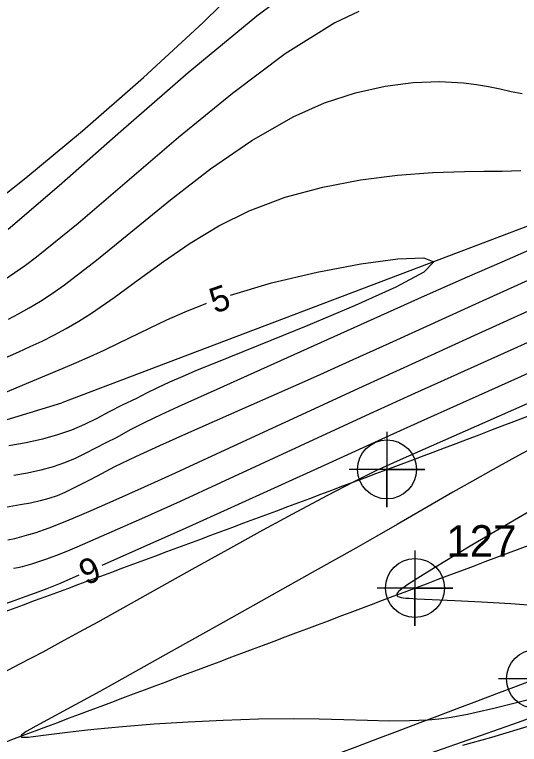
# Model space of a CAD drawing. Extents: x 2602990 to 2605851, y 618069 to 619180.
# Drawn here: x 2603846.7 to 2603886.9, y 618608.1 to 618666.1 of the extents above; entities that cross this region are included whole.
import ezdxf

# ---------------------------------------------------------------- set-up
doc = ezdxf.new("R2010")
doc.units = 0
for name, color, linetype in [('DTM Contours Major', 7, 'Continuous'), ('DTM Contours Minor', 7, 'Continuous'), ('DTM Contours Minor Text', 7, 'Continuous'), ('Exist DTM Breakline', 7, 'Continuous'), ('Exist DTM Crownline', 7, 'Continuous'), ('Exist DTM Crownline Cogo Number', 7, 'Continuous'), ('Exist DTM Crownline Cogo Point CELL', 7, 'Continuous'), ('Exist Roads EOP', 7, 'Continuous'), ('Exist Roads EOP Cogo Point CELL', 7, 'Continuous'), ('PH Exist DTM Breakline', 7, 'Continuous')]:
    doc.layers.add(name, color=color, linetype=linetype)

# ---------------------------------------------------------------- blocks, each defined once
blk = doc.blocks.new('EXIST DTM CROWNLINE COGO POINT')
at = {"layer": 'Exist DTM Crownline Cogo Point CELL'}
blk.add_lwpolyline([(0, 0.06), (0, -0.06), (0, 0), (0.06, 0), (-0.06, 0)], dxfattribs=at)
blk.add_circle((0, 0), 0.0469, dxfattribs=at)
blk = doc.blocks.new('EXIST ROADS EOP COGO POINT')
at = {"layer": 'Exist Roads EOP Cogo Point CELL'}
blk.add_lwpolyline([(0, 0.06), (0, -0.06), (0, 0), (0.06, 0), (-0.06, 0)], dxfattribs=at)
blk.add_circle((0, 0), 0.0469, dxfattribs=at)

msp = doc.modelspace()

# ---------------------------------------------------------------- linework, layer by layer
at = {"layer": 'DTM Contours Major'}
for points in [[(2603867.348, 618667.036), (2603865.996, 618666.024), (2603860.544, 618661.51), (2603855.192, 618656.858), (2603850.299, 618652.55), (2603846.226, 618649.073)], [(2603846.648, 618622.132), (2603847.009, 618622.206), (2603847.37, 618622.289), (2603847.737, 618622.383), (2603848.115, 618622.489), (2603848.507, 618622.609), (2603848.919, 618622.745), (2603849.317, 618622.885), (2603849.738, 618623.041), (2603850.187, 618623.214), (2603851.175, 618623.613), (2603851.721, 618623.84), (2603854.09, 618624.861), (2603856.871, 618626.097), (2603859.93, 618627.482), (2603863.133, 618628.948), (2603869.436, 618631.856), (2603875.015, 618634.431), (2603878.562, 618636.056), (2603880.374, 618636.881), (2603885.676, 618639.273), (2603891.207, 618641.76)]]:
    msp.add_lwpolyline(points, dxfattribs=at)
at = {"layer": 'DTM Contours Minor'}
for points in [[(2603841.018, 618648.575), (2603841.097, 618648.568), (2603841.186, 618648.57), (2603841.291, 618648.588), (2603841.419, 618648.627), (2603841.576, 618648.693), (2603841.769, 618648.792), (2603844.026, 618650.342), (2603847.646, 618653.181), (2603852.134, 618656.918), (2603856.998, 618661.162), (2603861.742, 618665.522), (2603865.874, 618669.606)], [(2603874.1, 618666.406), (2603872.2, 618665.483), (2603868.263, 618663.023), (2603864.061, 618659.882), (2603859.787, 618656.377), (2603851.81, 618649.55), (2603848.497, 618646.863), (2603847.606, 618646.199), (2603846.775, 618645.611), (2603845.998, 618645.09), (2603845.267, 618644.625), (2603844.574, 618644.206), (2603843.913, 618643.824), (2603843.211, 618643.431), (2603842.401, 618642.994)], [(2603846.253, 618641.94), (2603847.066, 618642.37), (2603847.911, 618642.846), (2603848.796, 618643.38), (2603849.727, 618643.983), (2603850.712, 618644.67), (2603853.268, 618646.633), (2603859.14, 618651.421), (2603862.328, 618653.883), (2603865.597, 618656.149), (2603868.883, 618658.035), (2603871.384, 618659.135), (2603873.829, 618659.933), (2603876.185, 618660.46), (2603878.425, 618660.745), (2603880.517, 618660.82), (2603882.433, 618660.715), (2603883.448, 618660.586), (2603884.408, 618660.422), (2603885.327, 618660.238), (2603886.218, 618660.047), (2603887.094, 618659.865)], [(2603845.076, 618638.463), (2603847.074, 618639.344), (2603847.994, 618639.762), (2603848.927, 618640.202), (2603849.877, 618640.676), (2603850.848, 618641.197), (2603851.845, 618641.776), (2603852.872, 618642.424), (2603854.666, 618643.672), (2603856.564, 618645.067), (2603858.577, 618646.532), (2603860.711, 618647.987), (2603862.977, 618649.354), (2603865.383, 618650.554), (2603868.259, 618651.635), (2603871.239, 618652.441), (2603874.238, 618653.012), (2603877.172, 618653.384), (2603879.954, 618653.596), (2603882.501, 618653.686), (2603884.027, 618653.701), (2603885.491, 618653.716), (2603886.225, 618653.735), (2603886.972, 618653.768)], [(2603888.258, 618647.693), (2603885.461, 618646.481), (2603882.728, 618645.284), (2603879.307, 618643.767), (2603875.823, 618642.207), (2603865.772, 618637.672), (2603862.811, 618636.343), (2603859.74, 618634.969), (2603858.366, 618634.337), (2603857.099, 618633.728), (2603855.936, 618633.132), (2603854.877, 618632.537), (2603854.003, 618632.103), (2603852.364, 618631.259), (2603851.551, 618630.869), (2603850.709, 618630.516), (2603849.816, 618630.21)], [(2603863.897, 618643.855), (2603867.175, 618644.817), (2603870.807, 618645.683), (2603874.276, 618646.347), (2603877.218, 618646.746), (2603879.27, 618646.817), (2603880.07, 618646.498), (2603879.268, 618645.686), (2603877.042, 618644.485), (2603873.823, 618643.025), (2603870.044, 618641.436), (2603866.137, 618639.848), (2603862.533, 618638.392), (2603861.27, 618637.874), (2603860.117, 618637.389), (2603859.064, 618636.93), (2603858.105, 618636.489), (2603857.229, 618636.057), (2603856.431, 618635.627), (2603855.305, 618635.095), (2603854.269, 618634.565), (2603853.28, 618634.05), (2603852.295, 618633.566), (2603851.271, 618633.126), (2603850.166, 618632.745)], [(2603888.644, 618645.525), (2603883.657, 618643.252), (2603876.505, 618640.004), (2603873.633, 618638.706), (2603870.71, 618637.391), (2603867.778, 618636.082), (2603864.876, 618634.799), (2603860.336, 618632.809), (2603858.254, 618631.879), (2603856.36, 618631.005), (2603854.7, 618630.191), (2603853.322, 618629.448), (2603852.593, 618629.085), (2603851.331, 618628.439), (2603850.737, 618628.156), (2603850.126, 618627.901), (2603849.466, 618627.674)], [(2603843.97, 618635.262), (2603847.384, 618636.702), (2603850.619, 618638.054), (2603851.678, 618638.506), (2603852.757, 618638.981), (2603853.867, 618639.485), (2603855.016, 618640.029), (2603857.473, 618641.233), (2603858.834, 618641.875), (2603860.316, 618642.526), (2603861.944, 618643.176), (2603862.008, 618643.198)], [(2603846.199, 618624.384), (2603846.761, 618624.512), (2603847.319, 618624.654), (2603847.88, 618624.812), (2603848.45, 618624.989), (2603849.034, 618625.186), (2603849.588, 618625.387), (2603850.166, 618625.607), (2603850.773, 618625.85), (2603851.415, 618626.115), (2603852.098, 618626.405), (2603852.827, 618626.719), (2603854.829, 618627.602), (2603857.084, 618628.615), (2603859.53, 618629.727), (2603862.105, 618630.907), (2603874.406, 618636.584), (2603878.924, 618638.658), (2603883.324, 618640.66), (2603889.88, 618643.625)], [(2603853.72, 618622.394), (2603856.381, 618623.564), (2603860.085, 618625.22), (2603863.971, 618626.975), (2603871.419, 618630.364), (2603876.896, 618632.86), (2603879.584, 618634.076), (2603885.964, 618636.942), (2603892.681, 618639.954)], [(2603889.097, 618635.921), (2603881.643, 618632.629), (2603877.151, 618630.647), (2603875.999, 618630.126), (2603875.448, 618629.87), (2603874.886, 618629.602), (2603874.293, 618629.311), (2603873.648, 618628.986), (2603871.604, 618627.923), (2603869.172, 618626.622), (2603866.481, 618625.156), (2603863.658, 618623.601), (2603860.831, 618622.033), (2603853.352, 618617.857), (2603851.879, 618617.044), (2603850.43, 618616.254), (2603848.981, 618615.477), (2603847.134, 618614.507), (2603845.255, 618613.538), (2603839.435, 618610.576), (2603837.439, 618609.551), (2603832.902, 618607.187)], [(2603850.166, 618632.745), (2603848.975, 618632.393), (2603847.674, 618632.104), (2603846.299, 618631.858)], [(2603889.401, 618632.494), (2603886.495, 618630.938), (2603884.769, 618629.987), (2603883.14, 618629.071), (2603881.587, 618628.183), (2603877.151, 618625.616), (2603875.525, 618624.685), (2603873.866, 618623.745), (2603870.393, 618621.794), (2603863.975, 618618.195), (2603858.537, 618615.14), (2603855.929, 618613.682), (2603853.518, 618612.346), (2603850.925, 618610.931), (2603848.429, 618609.591), (2603848.006, 618609.355), (2603847.665, 618609.153), (2603847.417, 618608.987), (2603847.269, 618608.858), (2603847.233, 618608.767), (2603847.318, 618608.715), (2603847.518, 618608.7), (2603847.824, 618608.716), (2603848.224, 618608.756), (2603849.266, 618608.889), (2603850.961, 618609.106), (2603852.311, 618609.265), (2603853.051, 618609.345), (2603855.316, 618609.562), (2603857.834, 618609.763), (2603860.529, 618609.936), (2603863.321, 618610.07), (2603866.132, 618610.155), (2603868.885, 618610.18), (2603870.95, 618610.154), (2603872.921, 618610.105), (2603874.784, 618610.054), (2603876.529, 618610.02), (2603878.143, 618610.025), (2603879.617, 618610.089), (2603880.472, 618610.167), (2603881.274, 618610.272), (2603882.028, 618610.398), (2603882.743, 618610.538), (2603883.424, 618610.688), (2603884.834, 618611.022), (2603887.583, 618611.691)], [(2603849.816, 618630.21), (2603848.836, 618629.929), (2603847.785, 618629.698), (2603846.686, 618629.499)], [(2603849.466, 618627.674), (2603848.781, 618627.486), (2603848.017, 618627.321), (2603847.191, 618627.17), (2603845.417, 618626.865)], [(2603888.528, 618627.14), (2603885.701, 618625.503), (2603883.086, 618623.961), (2603880.808, 618622.593), (2603878.994, 618621.475), (2603878.3, 618621.034), (2603877.922, 618620.782), (2603877.759, 618620.669), (2603877.56, 618620.524), (2603877.396, 618620.395), (2603877.269, 618620.28), (2603877.18, 618620.179), (2603877.129, 618620.091), (2603877.119, 618620.016), (2603877.148, 618619.954), (2603877.215, 618619.903), (2603877.318, 618619.86), (2603877.458, 618619.824), (2603877.632, 618619.795), (2603877.839, 618619.77), (2603878.096, 618619.747), (2603878.717, 618619.709), (2603881.722, 618619.578), (2603883.857, 618619.469), (2603886.197, 618619.327), (2603888.633, 618619.148)], [(2603825.472, 618609.383), (2603826.612, 618609.932), (2603828.747, 618610.973), (2603830.924, 618612.046), (2603833.077, 618613.118), (2603835.139, 618614.155), (2603837.043, 618615.122), (2603838.722, 618615.985), (2603839.467, 618616.372), (2603840.811, 618617.065), (2603841.72, 618617.514), (2603842.593, 618617.928), (2603843.43, 618618.306), (2603844.23, 618618.648), (2603844.992, 618618.955), (2603845.715, 618619.227), (2603846.498, 618619.502), (2603847.668, 618619.905), (2603848.404, 618620.174), (2603849.337, 618620.536), (2603850.386, 618620.963), (2603851.883, 618621.602)], [(2603882.362, 618608.062), (2603884.664, 618608.722), (2603887.835, 618609.65)]]:
    msp.add_lwpolyline(points, dxfattribs=at)
at = {"layer": 'Exist DTM Breakline'}
msp.add_spline([(2603647.352, 618520.802), (2603704.337, 618541.966), (2603758.983, 618562.663), (2603811.118, 618582.434), (2603865.604, 618602.567), (2603913.966, 618621.231), (2603963.574, 618640.143), (2603974.725, 618636.355), (2603978.77, 618630.138), (2603971.844, 618627.992), (2603956.88, 618621.982), (2603923.969, 618609.772), (2603877.426, 618591.796), (2603827.273, 618571.857), (2603776.875, 618552.809), (2603720.479, 618530.104), (2603675.109, 618514.176), (2603657.355, 618505.354), (2603640.368, 618498.804), (2603619.191, 618491.366), (2603591.676, 618480.386)], degree=3, dxfattribs=at)
at = {"layer": 'Exist DTM Crownline'}
msp.add_spline([(2603233.488, 618380.754), (2603285.185, 618400.095), (2603335.457, 618418.629), (2603390.812, 618439.069), (2603440.087, 618457.325), (2603493.996, 618477.231), (2603542.655, 618495.301), (2603600.808, 618516.867), (2603653.659, 618536.362), (2603706.222, 618555.742), (2603764.811, 618577.593), (2603823.52, 618599.847), (2603878.564, 618620.56), (2603937.951, 618643.078), (2603997.369, 618665.789), (2604036.209, 618680.665), (2604055.311, 618688.017)], degree=3, dxfattribs=at)
at = {"layer": 'Exist Roads EOP'}
for points in [[(2603230.17, 618389.98), (2603282.929, 618409.597), (2603332.773, 618427.868), (2603388.167, 618448.413), (2603437.203, 618466.721), (2603490.778, 618486.527), (2603539.039, 618504.558), (2603597.451, 618526.156), (2603651.053, 618545.972), (2603705.208, 618566.084), (2603762.02, 618587.183), (2603820.334, 618609.162), (2603876.341, 618629.99), (2603934.909, 618652.28), (2603996.409, 618675.568), (2604033.216, 618689.957), (2604052.01, 618697.199)], [(2604034.633, 618668.486), (2603984.89, 618650.123), (2603936.767, 618631.654), (2603888.195, 618613.335), (2603837.766, 618594.258), (2603782.918, 618573.705), (2603731.939, 618554.39), (2603671.126, 618532.171), (2603621.822, 618514.106), (2603561.545, 618491.877), (2603506.421, 618471.293), (2603452.163, 618451.33), (2603398.364, 618431.316), (2603341.431, 618410.355), (2603281.65, 618388.199), (2603223.033, 618366.475), (2603185.717, 618352.612)]]:
    msp.add_spline(points, degree=3, dxfattribs=at)
at = {"layer": 'PH Exist DTM Breakline'}
for points in [[(2603962.284, 618677.723), (2603913.705, 618659.265), (2603850.515, 618635.28)], [(2603829.217, 618629.186), (2603832.213, 618629.517), (2603834.945, 618630.288), (2603841.363, 618632.509), (2603850.515, 618635.28)]]:
    msp.add_lwpolyline(points, dxfattribs=at)

# ---------------------------------------------------------------- block references
at = {"layer": 'Exist DTM Crownline Cogo Point CELL', "xscale": 50, "yscale": 50}
msp.add_blockref('EXIST DTM CROWNLINE COGO POINT', (2603878.564, 618620.56), dxfattribs=at)
at = {"layer": 'Exist Roads EOP Cogo Point CELL', "xscale": 50, "yscale": 50}
for p in [(2603876.341, 618629.99), (2603888.195, 618613.335)]:
    msp.add_blockref('EXIST ROADS EOP COGO POINT', p, dxfattribs=at)

# ---------------------------------------------------------------- texts
at = {"layer": 'DTM Contours Minor Text'}
for s, rotation, p in [('5', 19.17409, (2603862.663, 618642.371)), ('6', 203.3213, (2603853.007, 618623.171))]:
    msp.add_text(s, height=2, rotation=rotation, dxfattribs=at).set_placement(p)
at = {"layer": 'Exist DTM Crownline Cogo Number'}
msp.add_text('127', height=2.5, dxfattribs=at).set_placement((2603881.064, 618623.06))

doc.saveas('drawing.dxf')
